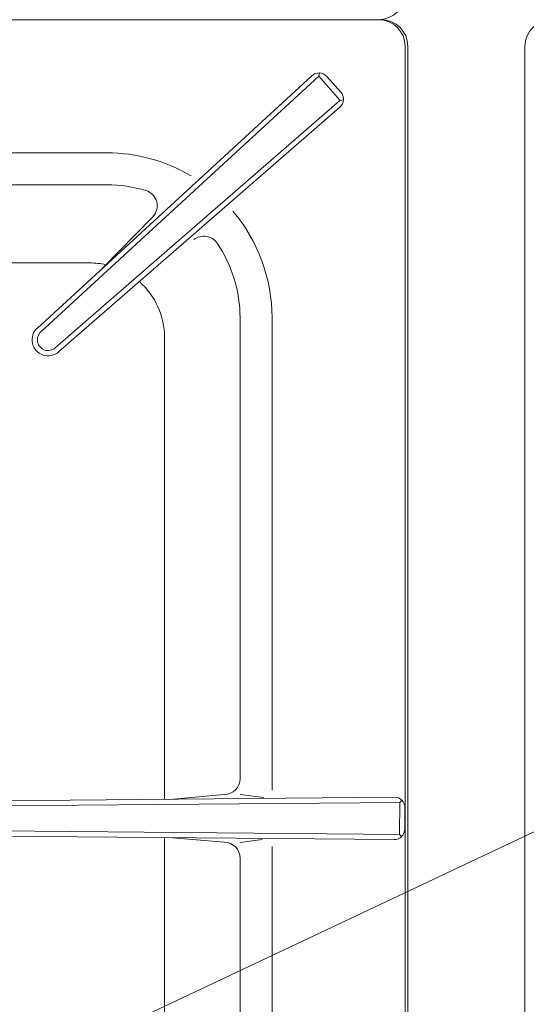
# Model space of a CAD drawing. Header units: inches. Extents: x 382808 to 408593, y -18409 to -9482.
# Tile 312 of 438: x 405155 to 405165, y -17251 to -17233. Entities that reach past the tile are written whole.
import ezdxf

# ---------------------------------------------------------------- set-up
doc = ezdxf.new("R2010")
doc.units = ezdxf.units.IN
doc.header["$LTSCALE"] = 2
doc.header["$MEASUREMENT"] = 0
doc.layers.add('!!!LOZAMET_Nr_pióra__9', color=220, linetype='CONTINUOUS', lineweight=0)

msp = doc.modelspace()

# ---------------------------------------------------------------- linework, layer by layer
at = {"layer": '!!!LOZAMET_Nr_pióra__9', "color": 7, "linetype": 'Continuous', "lineweight": 0}
for p, q in [((405161.844, -17232.546), (405129.244, -17232.546)), ((405161.794, -17232.546), (405129.294, -17232.546)), ((405129.294, -17232.546), (405161.794, -17232.546)), ((405162.294, -17233.046), (405162.294, -17262.046)), ((405162.344, -17262.045), (405162.344, -17233.046)), ((405164.544, -17262.045), (405164.544, -17233.046)), ((405155.388, -17238.337), (405160.539, -17233.598)), ((405155.456, -17238.41), (405160.675, -17233.607)), ((405160.684, -17233.546), (405160.675, -17233.607)), ((405160.675, -17233.607), (405161.068, -17234.06)), ((405161.086, -17233.906), (405160.824, -17233.612)), ((405155.722, -17238.709), (405161.061, -17234.067)), ((405155.788, -17238.784), (405161.069, -17234.19)), ((405161.137, -17234.052), (405161.061, -17234.067)), ((405146.068, -17235.046), (405156.694, -17235.046)), ((405190.886, -17235.445), (405117.531, -17270.068)), ((405146.291, -17235.646), (405156.694, -17235.646)), ((405156.612, -17237.211), (405157.552, -17236.252)), ((405145.897, -17237.114), (405156.376, -17237.114)), ((405159.194, -17238.146), (405159.194, -17246.799)), ((405159.794, -17238.146), (405159.794, -17247.017)), ((405157.776, -17238.514), (405157.776, -17247.185)), ((405150.843, -17247.246), (405162.089, -17247.147)), ((405157.942, -17247.183), (405158.897, -17247.099)), ((405159.194, -17247.096), (405159.638, -17247.152)), ((405150.844, -17247.346), (405162.194, -17247.245)), ((405162.194, -17247.245), (405162.189, -17247.845)), ((405162.233, -17247.206), (405162.194, -17247.245)), ((405162.291, -17247.349), (405162.288, -17247.746)), ((405150.843, -17247.846), (405162.086, -17247.944)), ((405150.844, -17247.746), (405162.194, -17247.845)), ((405162.189, -17247.845), (405162.228, -17247.887)), ((405157.776, -17247.906), (405157.776, -17256.577)), ((405158.897, -17247.993), (405157.93, -17247.908)), ((405159.194, -17247.996), (405159.611, -17247.943)), ((405159.794, -17256.946), (405159.794, -17248.074)), ((405159.194, -17248.293), (405159.194, -17256.946))]:
    msp.add_line(p, q, dxfattribs=at)
for centre, radius, start, end in [((405161.794, -17232.046), 0.5, 270, 0), ((405161.794, -17233.046), 0.5, 0, 90), ((405161.844, -17233.046), 0.5, 0, 90), ((405165.044, -17233.046), 0.5, 90, 180), ((405160.675, -17233.745), 0.2, 41.8158, 132.6342), ((405160.937, -17234.039), 0.2, 310.9975, 41.8158), ((405156.694, -17238.146), 3.1, 59.3642, 90), ((405156.694, -17238.146), 2.5, 72.9705, 90), ((405157.338, -17236.042), 0.3, 315.5463, 72.9705), ((405156.694, -17238.146), 3.1, 0, 40.3392), ((405158.515, -17236.911), 0.3, 34.1518, 128.3575), ((405156.694, -17238.146), 2.5, 0, 34.1518), ((405156.376, -17238.514), 1.4, 77.6562, 90), ((405156.376, -17238.514), 1.4, 0, 48.5006), ((405155.589, -17238.559), 0.3, 131.8158, 311.8158), ((405155.589, -17238.559), 0.2, 131.8158, 311.8158), ((405158.894, -17246.799), 0.3, 270.5846, 0), ((405162.091, -17247.347), 0.2, 359.5039, 90.4961), ((405162.088, -17247.744), 0.2, 269.5039, 359.5039), ((405158.894, -17248.293), 0.3, 0, 89.4154)]:
    msp.add_arc(centre, radius, start, end, dxfattribs=at)

doc.saveas('drawing.dxf')
